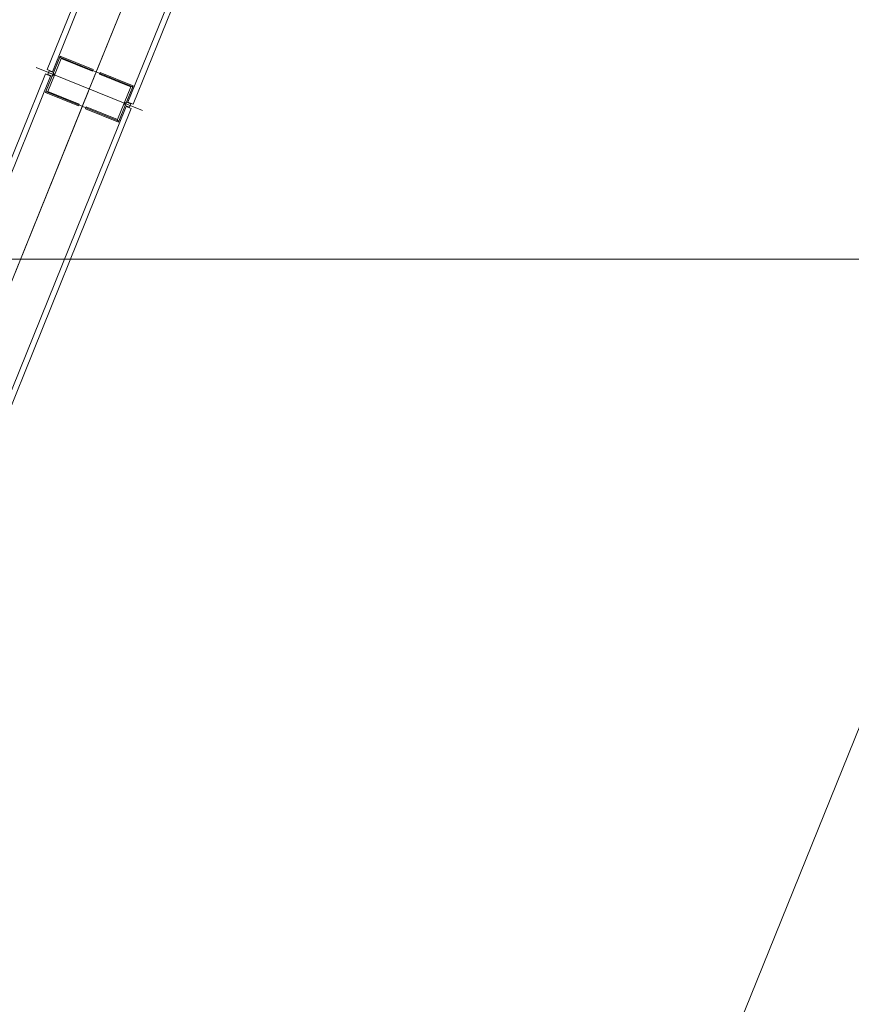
# Model space of a CAD drawing. Header units: millimetres. Extents: x -526411 to -400573, y 47353 to 130199.
# Tile 341 of 543: x -473750 to -472852, y 98246 to 99310. Entities that reach past the tile are written whole.
import ezdxf

# ---------------------------------------------------------------- set-up
doc = ezdxf.new("R2010")
doc.units = ezdxf.units.MM
for name, color, linetype, lineweight in [('01_ALGEMEEN', 7, 'Continuous', 18), ('75_--', 7, 'Continuous', 18), ('I-FURN-IDEN', 211, 'Continuous', 18), ('m-pg-03_AI_dwg', 8, 'Continuous', 18)]:
    doc.layers.add(name, color=color, linetype=linetype, lineweight=lineweight)

# ---------------------------------------------------------------- blocks, each defined once
blk = doc.blocks.new('m-pg-03_AI_dwg_block 2548-641517-3e Verdieping - Percelen telling LI')
at = {"layer": '01_ALGEMEEN', "color": 133}
blk.add_open_spline([(-114.812, 682.912), (-114.812, 682.912), (-476.635, -212.661), (-476.635, -212.661)], degree=3, dxfattribs=at)
blk = doc.blocks.new('m-pg-03_AI_dwg_block 3272-642241-3e Verdieping - Percelen telling LI')
at = {"layer": '01_ALGEMEEN', "color": 213, "lineweight": 13}
blk.add_line((-255.495, 738.128), (-628.929, -186.091), dxfattribs=at)
blk = doc.blocks.new('m-pg-03_AI_dwg_block 6175-645144-3e Verdieping - Percelen telling LI')
at = {"layer": '75_--', "color": 213, "lineweight": 13}
blk.add_line((-368.607, 581.909), (-353.421, 619.484), dxfattribs=at)
blk = doc.blocks.new('m-pg-03_AI_dwg_block 6176-645145-3e Verdieping - Percelen telling LI')
at = {"layer": '75_--', "color": 9, "lineweight": 9}
blk.add_line((-368.564, 582.013), (-353.463, 619.38), dxfattribs=at)
blk = doc.blocks.new('m-pg-03_AI_dwg_block 6177-645146-3e Verdieping - Percelen telling LI')
at = {"layer": '75_--', "color": 9, "lineweight": 9}
blk.add_line((-351.626, 618.638), (-366.727, 581.271), dxfattribs=at)
blk = doc.blocks.new('m-pg-03_AI_dwg_block 6178-645147-3e Verdieping - Percelen telling LI')
at = {"layer": '75_--', "color": 9, "lineweight": 9}
blk.add_line((-351.376, 618.536), (-366.477, 581.17), dxfattribs=at)
blk = doc.blocks.new('m-pg-03_AI_dwg_block 6179-645148-3e Verdieping - Percelen telling LI')
at = {"layer": '75_--', "color": 9, "lineweight": 9}
blk.add_line((-370.401, 582.756), (-355.3, 620.122), dxfattribs=at)
blk = doc.blocks.new('m-pg-03_AI_dwg_block 6180-645149-3e Verdieping - Percelen telling LI')
at = {"layer": '75_--', "color": 9, "lineweight": 9}
blk.add_line((-370.652, 582.857), (-355.551, 620.224), dxfattribs=at)
blk = doc.blocks.new('m-pg-03_AI_dwg_block 6193-645161-3e Verdieping - Percelen telling LI')
at = {"layer": '75_--', "color": 9, "lineweight": 9}
blk.add_line((-356.01, 620.53), (-350.833, 618.438), dxfattribs=at)
blk = doc.blocks.new('m-pg-03_AI_dwg_block 6194-645162-3e Verdieping - Percelen telling LI')
at = {"layer": '75_--', "color": 213, "lineweight": 13, "flags": 128}
blk.add_lwpolyline([(-355.404, 620.286), (-355.196, 620.201), (-355.533, 619.366), (-351.984, 617.932), (-351.647, 618.767), (-351.396, 618.666)], dxfattribs=at)
blk = doc.blocks.new('m-pg-03_AI_dwg_block 6195-645163-3e Verdieping - Percelen telling LI')
at = {"layer": '75_--', "color": 9, "lineweight": 9}
blk.add_line((-355.551, 620.224), (-355.3, 620.122), dxfattribs=at)
blk = doc.blocks.new('m-pg-03_AI_dwg_block 6196-645164-3e Verdieping - Percelen telling LI')
at = {"layer": '75_--', "color": 9, "lineweight": 9}
blk.add_line((-351.626, 618.638), (-351.376, 618.536), dxfattribs=at)
blk = doc.blocks.new('m-pg-03_AI_dwg_block 6197-645165-3e Verdieping - Percelen telling LI')
at = {"layer": '75_--', "color": 133, "flags": 128}
blk.add_lwpolyline([(-351.438, 618.683), (-351.73, 618.801), (-351.681, 618.684), (-351.472, 618.599)], close=True, dxfattribs=at)
blk = doc.blocks.new('m-pg-03_AI_dwg_block 6198-645166-3e Verdieping - Percelen telling LI')
at = {"layer": '75_--', "color": 133, "flags": 128}
blk.add_lwpolyline([(-351.73, 618.801), (-352.054, 618), (-352.004, 617.883), (-351.681, 618.684)], close=True, dxfattribs=at)
blk = doc.blocks.new('m-pg-03_AI_dwg_block 6199-645167-3e Verdieping - Percelen telling LI')
at = {"layer": '75_--', "color": 133, "flags": 128}
blk.add_lwpolyline([(-352.054, 618), (-353.577, 618.615), (-353.61, 618.532), (-352.004, 617.883)], close=True, dxfattribs=at)
blk = doc.blocks.new('m-pg-03_AI_dwg_block 6200-645168-3e Verdieping - Percelen telling LI')
at = {"layer": '75_--', "color": 133, "flags": 128}
blk.add_lwpolyline([(-355.404, 620.286), (-355.112, 620.168), (-355.229, 620.118), (-355.438, 620.202)], close=True, dxfattribs=at)
blk = doc.blocks.new('m-pg-03_AI_dwg_block 6201-645169-3e Verdieping - Percelen telling LI')
at = {"layer": '75_--', "color": 133, "flags": 128}
blk.add_lwpolyline([(-355.112, 620.168), (-355.436, 619.367), (-355.553, 619.317), (-355.229, 620.118)], close=True, dxfattribs=at)
blk = doc.blocks.new('m-pg-03_AI_dwg_block 6202-645170-3e Verdieping - Percelen telling LI')
at = {"layer": '75_--', "color": 133, "flags": 128}
blk.add_lwpolyline([(-355.436, 619.367), (-353.913, 618.751), (-353.947, 618.668), (-355.553, 619.317)], close=True, dxfattribs=at)
blk = doc.blocks.new('m-pg-03_AI_dwg_block 6192-645171-3e Verdieping - Percelen telling LI')
for name in ['m-pg-03_AI_dwg_block 6193-645161-3e Verdieping - Percelen telling LI', 'm-pg-03_AI_dwg_block 6201-645169-3e Verdieping - Percelen telling LI', 'm-pg-03_AI_dwg_block 6195-645163-3e Verdieping - Percelen telling LI', 'm-pg-03_AI_dwg_block 6194-645162-3e Verdieping - Percelen telling LI', 'm-pg-03_AI_dwg_block 6200-645168-3e Verdieping - Percelen telling LI', 'm-pg-03_AI_dwg_block 6202-645170-3e Verdieping - Percelen telling LI', 'm-pg-03_AI_dwg_block 6199-645167-3e Verdieping - Percelen telling LI', 'm-pg-03_AI_dwg_block 6198-645166-3e Verdieping - Percelen telling LI', 'm-pg-03_AI_dwg_block 6197-645165-3e Verdieping - Percelen telling LI', 'm-pg-03_AI_dwg_block 6196-645164-3e Verdieping - Percelen telling LI']:
    blk.add_blockref(name, (0, 0))
blk = doc.blocks.new('m-pg-03_AI_dwg_block 7497-646466-3e Verdieping - Percelen telling LI')
at = {"layer": '75_--', "color": 213, "lineweight": 13}
blk.add_line((-336.889, 660.402), (-353.421, 619.484), dxfattribs=at)
blk = doc.blocks.new('m-pg-03_AI_dwg_block 7498-646467-3e Verdieping - Percelen telling LI')
at = {"layer": '75_--', "color": 9, "lineweight": 9}
blk.add_line((-336.931, 660.298), (-353.379, 619.589), dxfattribs=at)
blk = doc.blocks.new('m-pg-03_AI_dwg_block 7499-646468-3e Verdieping - Percelen telling LI')
at = {"layer": '75_--', "color": 9, "lineweight": 9}
blk.add_line((-351.542, 618.847), (-335.094, 659.556), dxfattribs=at)
blk = doc.blocks.new('m-pg-03_AI_dwg_block 7500-646469-3e Verdieping - Percelen telling LI')
at = {"layer": '75_--', "color": 9, "lineweight": 9}
blk.add_line((-351.291, 618.745), (-334.843, 659.454), dxfattribs=at)
blk = doc.blocks.new('m-pg-03_AI_dwg_block 7501-646470-3e Verdieping - Percelen telling LI')
at = {"layer": '75_--', "color": 9, "lineweight": 9}
blk.add_line((-338.768, 661.04), (-355.216, 620.331), dxfattribs=at)
blk = doc.blocks.new('m-pg-03_AI_dwg_block 7502-646471-3e Verdieping - Percelen telling LI')
at = {"layer": '75_--', "color": 9, "lineweight": 9}
blk.add_line((-339.019, 661.141), (-355.467, 620.432), dxfattribs=at)
blk = doc.blocks.new('m-pg-03_AI_dwg_block 7515-646483-3e Verdieping - Percelen telling LI')
at = {"layer": '75_--', "color": 9, "lineweight": 9}
blk.add_line((-356.01, 620.53), (-350.833, 618.438), dxfattribs=at)
blk = doc.blocks.new('m-pg-03_AI_dwg_block 7516-646484-3e Verdieping - Percelen telling LI')
at = {"layer": '75_--', "color": 213, "lineweight": 13, "flags": 128}
blk.add_lwpolyline([(-355.404, 620.286), (-355.196, 620.201), (-354.858, 621.036), (-351.309, 619.603), (-351.647, 618.767), (-351.396, 618.666)], dxfattribs=at)
blk = doc.blocks.new('m-pg-03_AI_dwg_block 7517-646485-3e Verdieping - Percelen telling LI')
at = {"layer": '75_--', "color": 9, "lineweight": 9}
blk.add_line((-355.467, 620.432), (-355.216, 620.331), dxfattribs=at)
blk = doc.blocks.new('m-pg-03_AI_dwg_block 7518-646486-3e Verdieping - Percelen telling LI')
at = {"layer": '75_--', "color": 9, "lineweight": 9}
blk.add_line((-351.542, 618.847), (-351.291, 618.745), dxfattribs=at)
blk = doc.blocks.new('m-pg-03_AI_dwg_block 7519-646487-3e Verdieping - Percelen telling LI')
at = {"layer": '75_--', "color": 133, "flags": 128}
blk.add_lwpolyline([(-351.438, 618.683), (-351.73, 618.801), (-351.613, 618.851), (-351.404, 618.767)], close=True, dxfattribs=at)
blk = doc.blocks.new('m-pg-03_AI_dwg_block 7520-646488-3e Verdieping - Percelen telling LI')
at = {"layer": '75_--', "color": 133, "flags": 128}
blk.add_lwpolyline([(-351.73, 618.801), (-351.407, 619.602), (-351.289, 619.652), (-351.613, 618.851)], close=True, dxfattribs=at)
blk = doc.blocks.new('m-pg-03_AI_dwg_block 7521-646489-3e Verdieping - Percelen telling LI')
at = {"layer": '75_--', "color": 133, "flags": 128}
blk.add_lwpolyline([(-351.407, 619.602), (-352.929, 620.218), (-352.895, 620.301), (-351.289, 619.652)], close=True, dxfattribs=at)
blk = doc.blocks.new('m-pg-03_AI_dwg_block 7522-646490-3e Verdieping - Percelen telling LI')
at = {"layer": '75_--', "color": 133, "flags": 128}
blk.add_lwpolyline([(-355.404, 620.286), (-355.112, 620.168), (-355.162, 620.285), (-355.371, 620.369)], close=True, dxfattribs=at)
blk = doc.blocks.new('m-pg-03_AI_dwg_block 7523-646491-3e Verdieping - Percelen telling LI')
at = {"layer": '75_--', "color": 133, "flags": 128}
blk.add_lwpolyline([(-355.112, 620.168), (-354.788, 620.969), (-354.838, 621.086), (-355.162, 620.285)], close=True, dxfattribs=at)
blk = doc.blocks.new('m-pg-03_AI_dwg_block 7524-646492-3e Verdieping - Percelen telling LI')
at = {"layer": '75_--', "color": 133, "flags": 128}
blk.add_lwpolyline([(-354.788, 620.969), (-353.266, 620.354), (-353.232, 620.437), (-354.838, 621.086)], close=True, dxfattribs=at)
blk = doc.blocks.new('m-pg-03_AI_dwg_block 7514-646493-3e Verdieping - Percelen telling LI')
for name in ['m-pg-03_AI_dwg_block 7516-646484-3e Verdieping - Percelen telling LI', 'm-pg-03_AI_dwg_block 7523-646491-3e Verdieping - Percelen telling LI', 'm-pg-03_AI_dwg_block 7524-646492-3e Verdieping - Percelen telling LI', 'm-pg-03_AI_dwg_block 7515-646483-3e Verdieping - Percelen telling LI', 'm-pg-03_AI_dwg_block 7517-646485-3e Verdieping - Percelen telling LI', 'm-pg-03_AI_dwg_block 7522-646490-3e Verdieping - Percelen telling LI', 'm-pg-03_AI_dwg_block 7521-646489-3e Verdieping - Percelen telling LI', 'm-pg-03_AI_dwg_block 7520-646488-3e Verdieping - Percelen telling LI', 'm-pg-03_AI_dwg_block 7519-646487-3e Verdieping - Percelen telling LI', 'm-pg-03_AI_dwg_block 7518-646486-3e Verdieping - Percelen telling LI']:
    blk.add_blockref(name, (0, 0))
blk = doc.blocks.new('m-pg-03_AI_dwg-638970-3e Verdieping - Percelen telling LI')
for name in ['m-pg-03_AI_dwg_block 2548-641517-3e Verdieping - Percelen telling LI', 'm-pg-03_AI_dwg_block 3272-642241-3e Verdieping - Percelen telling LI', 'm-pg-03_AI_dwg_block 7502-646471-3e Verdieping - Percelen telling LI', 'm-pg-03_AI_dwg_block 7501-646470-3e Verdieping - Percelen telling LI', 'm-pg-03_AI_dwg_block 7497-646466-3e Verdieping - Percelen telling LI', 'm-pg-03_AI_dwg_block 7498-646467-3e Verdieping - Percelen telling LI', 'm-pg-03_AI_dwg_block 7499-646468-3e Verdieping - Percelen telling LI', 'm-pg-03_AI_dwg_block 7500-646469-3e Verdieping - Percelen telling LI', 'm-pg-03_AI_dwg_block 7514-646493-3e Verdieping - Percelen telling LI', 'm-pg-03_AI_dwg_block 6192-645171-3e Verdieping - Percelen telling LI', 'm-pg-03_AI_dwg_block 6180-645149-3e Verdieping - Percelen telling LI', 'm-pg-03_AI_dwg_block 6179-645148-3e Verdieping - Percelen telling LI', 'm-pg-03_AI_dwg_block 6175-645144-3e Verdieping - Percelen telling LI', 'm-pg-03_AI_dwg_block 6176-645145-3e Verdieping - Percelen telling LI', 'm-pg-03_AI_dwg_block 6177-645146-3e Verdieping - Percelen telling LI', 'm-pg-03_AI_dwg_block 6178-645147-3e Verdieping - Percelen telling LI']:
    blk.add_blockref(name, (0, 0))

msp = doc.modelspace()

# ---------------------------------------------------------------- linework, layer by layer
at = {"layer": 'I-FURN-IDEN'}
msp.add_line((-475171.5, 99051.1), (-472596.6, 99051.1), dxfattribs=at)

# ---------------------------------------------------------------- block references
at = {"layer": 'm-pg-03_AI_dwg', "color": 133, "xscale": 22.2068924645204, "yscale": 22.2068924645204, "zscale": 22.2068924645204}
msp.add_blockref('m-pg-03_AI_dwg-638970-3e Verdieping - Percelen telling LI', (-465826.5, 85478), dxfattribs=at)

doc.saveas('drawing.dxf')
